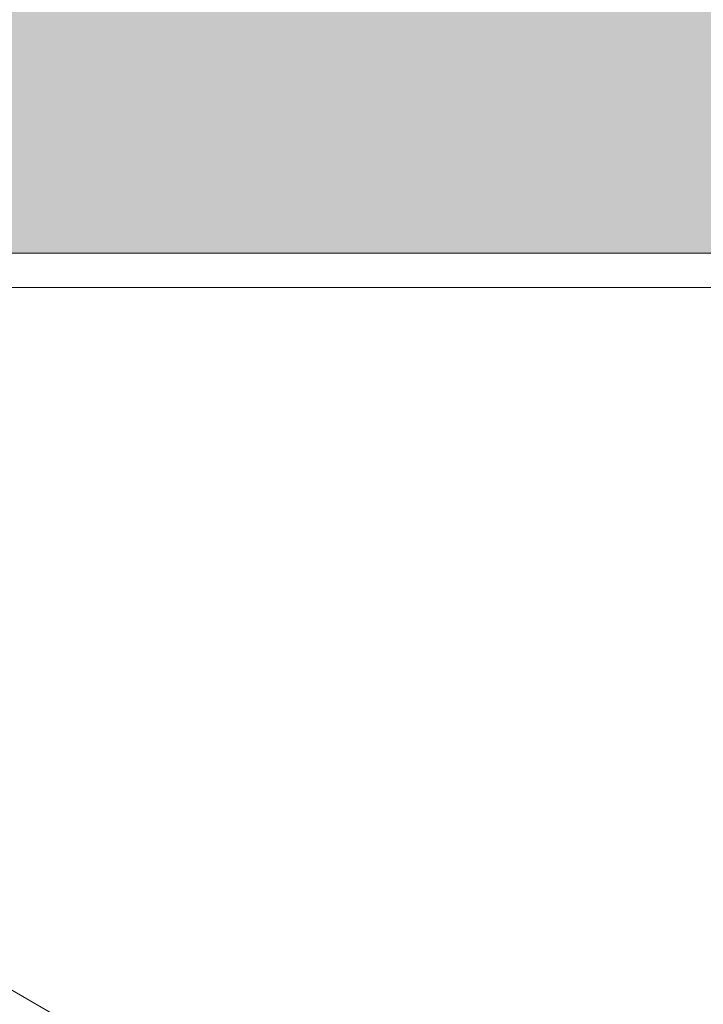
# Model space of a CAD drawing. Header units: millimetres. Extents: x -281 to 121694, y -16481 to 65128.
# Tile 998 of 1056: x 32307 to 32366, y 29212 to 29297. Entities that reach past the tile are written whole.
import ezdxf

# ---------------------------------------------------------------- set-up
doc = ezdxf.new("R2010")
doc.units = ezdxf.units.MM
for name, color, linetype, lineweight in [('A--A2__Ruwbouw', 8, 'Continuous', 5), ('A--L21__Buitenwanden', 3, 'Continuous', 5), ('A--L3__Afbouw', 2, 'Continuous', 5)]:
    doc.layers.add(name, color=color, linetype=linetype, lineweight=lineweight)

# ---------------------------------------------------------------- blocks, each defined once
blk = doc.blocks.new('NLRS_WI_kozijn_gen_cpz - NLRS_WI_kozijn bxh_3500x2620mm ongelijk_gen_cpz 2-74013926-L_80_ 12')
at = {"layer": 'A--L3__Afbouw'}
blk.add_hatch(color=256, dxfattribs=at).paths.add_polyline_path([(1723, 84.75), (22, 84.75), (22, 27.75), (-22, 27.75), (-22, 84.75), (-1723, 84.75), (-1723, -142.25), (1723, -142.25)])
blk.add_line((1723, 84.75), (1723, -142.25), dxfattribs=at)

msp = doc.modelspace()

# ---------------------------------------------------------------- hatches: boundary and pattern name
at = {"layer": 'A--A2__Ruwbouw'}
h = msp.add_hatch(dxfattribs=at)
h.set_pattern_fill('FP_438', color=256, angle=60, style=0, pattern_type=2)
h.set_pattern_definition([(150, (32532.5, 32800), (-70, -121.2436), []), (210, (32532.5, 32800), (70, -121.2436), [])])
h.paths.add_polyline_path([(32499.039, 22685), (32520, 22685), (32520, 23012), (32285, 23012), (32285, 22685)])
h.paths.add_polyline_path([(32285, 25526), (32520, 25526), (32520, 25674), (32285, 25674), (32285, 25550)])
h.paths.add_polyline_path([(32285, 29126), (32520, 29126), (32520, 29274), (32285, 29274), (32285, 29150)])
h.paths.add_polyline_path([(32520, 32726), (32520, 32874), (32285, 32874), (32285, 32726), (32499.039, 32726)])
h.paths.add_polyline_path([(32499.039, 36326), (32520, 36326), (32520, 36474), (32285, 36474), (32285, 36326)])
h.paths.add_polyline_path([(32520, 39926), (32520, 40074), (32285, 40074), (32285, 39926), (32499.039, 39926)])
h.paths.add_polyline_path([(32520, 42588), (32520, 42915), (32285, 42915), (32285, 42588), (32499.039, 42588)])

# ---------------------------------------------------------------- linework, layer by layer
at = {"layer": 'A--L21__Buitenwanden'}
msp.add_line((32532.5, 29274), (32260, 29274), dxfattribs=at)

# ---------------------------------------------------------------- block references
at = {"layer": 'A--L3__Afbouw', "rotation": 269.9999999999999}
msp.add_blockref('NLRS_WI_kozijn_gen_cpz - NLRS_WI_kozijn bxh_3500x2620mm ongelijk_gen_cpz 2-74013926-L_80_ 12', (32396.25, 31000), dxfattribs=at)

doc.saveas('drawing.dxf')
